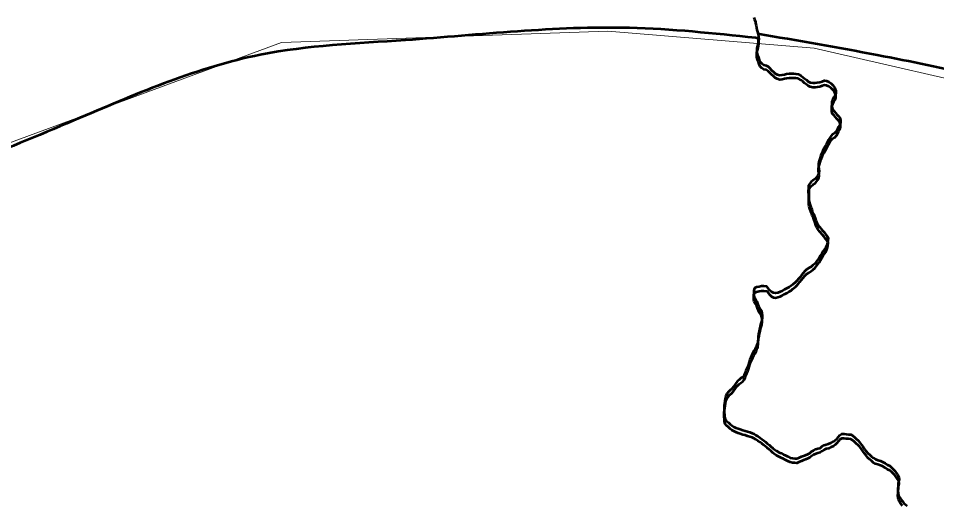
# Model space of a CAD drawing. Extents: x 553962 to 842807, y 8883888 to 9032388.
# Drawn here: x 813347 to 813880, y 9017786 to 9018068 of the extents above; entities that cross this region are included whole.
import ezdxf

# ---------------------------------------------------------------- set-up
doc = ezdxf.new("R2010")
doc.units = 0
doc.header["$LTSCALE"] = 150
doc.layers.add('60', color=7, linetype='Continuous', lineweight=53)

msp = doc.modelspace()

# ---------------------------------------------------------------- linework, layer by layer
at = {"layer": '60'}
for p, q in [((813776, 9018056.4), (813774.7, 9018056.5)), ((813756.4, 9017839.3), (813757.4, 9017846.1))]:
    msp.add_line(p, q, dxfattribs=at)
for points in [[(813773.5, 9018068.3), (813774, 9018067.2), (813774.5, 9018065.9), (813774.5, 9018065.1), (813774.9, 9018063.8), (813775.2, 9018062.5), (813775.4, 9018061.2), (813775.7, 9018060), (813776.1, 9018058.7), (813776.3, 9018057.2), (813776.4, 9018055.9), (813776.3, 9018054.6), (813776, 9018053.3), (813775.7, 9018052.1), (813775.4, 9018050.6), (813775.4, 9018049.3), (813775.4, 9018048), (813775.8, 9018046.6), (813776.2, 9018045.3), (813776.6, 9018043.7), (813777.3, 9018042.6), (813778.2, 9018041.6), (813779.4, 9018041), (813780.8, 9018040.6), (813781.9, 9018039.9), (813782.9, 9018038.9), (813783.9, 9018037.9), (813784.9, 9018036.9), (813786, 9018035.9), (813787.2, 9018035.3), (813788.7, 9018034.9), (813790, 9018035.1), (813791.3, 9018035.4), (813792.6, 9018035.7), (813794, 9018035.8), (813795.3, 9018035.8), (813796.6, 9018035.8), (813797.9, 9018035.7), (813799.3, 9018035.5), (813801, 9018034.6), (813802.1, 9018033.8), (813803, 9018033), (813804.1, 9018032.2), (813805.1, 9018031.3), (813806.3, 9018030.7), (813807.8, 9018030.5), (813809.1, 9018030.4), (813810.4, 9018030.6), (813811.8, 9018030.9), (813813.2, 9018031.3), (813814.5, 9018031.8), (813815.8, 9018031.6), (813817.1, 9018031), (813818.2, 9018030.2), (813819.2, 9018029.3), (813820, 9018028.4), (813820.4, 9018027.8)], [(813776, 9018059), (813776.1, 9018058.7), (813776.3, 9018057.2), (813776.4, 9018055.9), (813776.3, 9018054.6), (813776, 9018053.3), (813775.7, 9018052.1), (813775.4, 9018050.6), (813775.4, 9018049.3), (813775.4, 9018048), (813775.8, 9018046.6), (813776.2, 9018045.3), (813776.6, 9018043.7), (813777.3, 9018042.6), (813778.2, 9018041.6), (813779.4, 9018041), (813780.8, 9018040.6), (813781.9, 9018039.9), (813782.9, 9018038.9), (813783.9, 9018037.9), (813784.9, 9018036.9), (813786, 9018035.9), (813787.2, 9018035.3), (813788.7, 9018034.9), (813790, 9018035.1), (813791.3, 9018035.4), (813792.6, 9018035.7), (813794, 9018035.8), (813795.3, 9018035.8), (813796.6, 9018035.8), (813797.9, 9018035.7), (813799.3, 9018035.5), (813801, 9018034.6), (813802.1, 9018033.8), (813803, 9018033), (813804.1, 9018032.2), (813805.1, 9018031.3), (813806.3, 9018030.7), (813807.8, 9018030.5), (813809.1, 9018030.4), (813810.4, 9018030.6), (813811.8, 9018030.9), (813813.2, 9018031.3), (813814.5, 9018031.8), (813815.8, 9018031.6), (813817.1, 9018031), (813818.2, 9018030.2), (813819.2, 9018029.3), (813820, 9018028.4), (813820.4, 9018027.8)], [(813820.4, 9018025.2), (813820, 9018025.8), (813819.2, 9018026.7), (813818.2, 9018027.6), (813817.1, 9018028.4), (813815.8, 9018029), (813814.5, 9018029.2), (813813.2, 9018028.7), (813811.8, 9018028.2), (813810.4, 9018027.9), (813809.1, 9018027.8), (813807.8, 9018027.8), (813806.3, 9018028.1), (813805.1, 9018028.7), (813804.1, 9018029.5), (813803, 9018030.3), (813802.1, 9018031.2), (813801, 9018032), (813799.3, 9018032.9), (813797.9, 9018033.1), (813796.6, 9018033.1), (813795.3, 9018033.1), (813794, 9018033.1), (813792.6, 9018033), (813791.3, 9018032.8), (813790, 9018032.5), (813788.7, 9018032.3), (813787.2, 9018032.7), (813786, 9018033.3), (813784.9, 9018034.3), (813783.9, 9018035.3), (813782.9, 9018036.3), (813781.9, 9018037.3), (813780.8, 9018038), (813779.4, 9018038.3), (813778.2, 9018039), (813777.3, 9018040), (813776.6, 9018041.1), (813776.2, 9018042.7), (813775.8, 9018044), (813775.4, 9018045.4), (813775.4, 9018046.7), (813775.4, 9018048), (813775.7, 9018049.4), (813776, 9018050.7), (813776.3, 9018052), (813776.4, 9018053.2), (813776.3, 9018054.6), (813776.1, 9018056.1), (813776, 9018056.4)], [(813820.4, 9018027.8), (813821.2, 9018025.9), (813821.2, 9018024.5), (813820.8, 9018023.3), (813820, 9018022.2), (813819.4, 9018021), (813818.8, 9018019.5), (813818.8, 9018018.1), (813818.8, 9018016.5), (813819.3, 9018015.2), (813820.1, 9018014.1), (813821, 9018013.1), (813821.8, 9018012.2), (813822.7, 9018011.2), (813823.5, 9018010.2), (813823.9, 9018008.9), (813823.9, 9018007.4), (813823.4, 9018006.1), (813822.7, 9018004.9), (813822.2, 9018003.7), (813821.6, 9018002.5), (813820.5, 9018001.5), (813819.2, 9018000.7), (813818.4, 9017999.8), (813817.6, 9017998.6), (813816.9, 9017997.4), (813816.3, 9017996.2), (813815.7, 9017995), (813815, 9017993.8), (813814.3, 9017992.6), (813813.7, 9017991.3), (813813, 9017989.7), (813812.5, 9017988.4), (813812.1, 9017987.1), (813811.6, 9017985.8), (813811.2, 9017984.6), (813811.1, 9017983.3), (813811.1, 9017982), (813811.2, 9017980.6), (813811.4, 9017979.4), (813811.3, 9017978), (813810.7, 9017976.8), (813809.9, 9017975.8), (813809.1, 9017974.8), (813807.9, 9017973.9), (813806.8, 9017973.1), (813806, 9017972.1), (813805.3, 9017971), (813805.3, 9017969.7), (813805.4, 9017968.4), (813805.4, 9017966.9), (813805.4, 9017965.5), (813805.4, 9017964.3), (813805.4, 9017962.9), (813805.7, 9017961.5), (813806.1, 9017960.1), (813806.7, 9017958.5), (813807.2, 9017957.2), (813807.5, 9017955.9), (813808.1, 9017954.6), (813808.5, 9017953.5), (813809.1, 9017952.1), (813809.5, 9017950.6), (813810.1, 9017949.3), (813810.7, 9017948.2)], [(813820.4, 9018027.8), (813821.2, 9018025.9), (813821.2, 9018024.5), (813820.8, 9018023.3), (813820, 9018022.2), (813819.4, 9018021), (813818.8, 9018019.5), (813818.8, 9018018.1), (813818.8, 9018016.5), (813819.3, 9018015.2), (813820.1, 9018014.1), (813821, 9018013.1), (813821.8, 9018012.2), (813822.7, 9018011.2), (813823.5, 9018010.2), (813823.9, 9018008.9), (813823.9, 9018007.4), (813823.4, 9018006.1), (813822.7, 9018004.9), (813822.2, 9018003.7), (813821.6, 9018002.5), (813820.5, 9018001.5), (813819.2, 9018000.7), (813818.4, 9017999.8), (813817.6, 9017998.6), (813816.9, 9017997.4), (813816.3, 9017996.2), (813815.7, 9017995), (813815, 9017993.8), (813814.3, 9017992.6), (813813.7, 9017991.3), (813813, 9017989.7), (813812.5, 9017988.4), (813812.1, 9017987.1), (813811.6, 9017985.8), (813811.2, 9017984.6), (813811.1, 9017983.3), (813811.1, 9017982), (813811.2, 9017980.6), (813811.4, 9017979.4), (813811.3, 9017978), (813810.7, 9017976.8), (813809.9, 9017975.8), (813809.1, 9017974.8), (813807.9, 9017973.9), (813806.8, 9017973.1), (813806, 9017972.1), (813805.3, 9017971), (813805.3, 9017969.7), (813805.4, 9017968.4), (813805.4, 9017966.9), (813805.4, 9017965.5), (813805.4, 9017964.3), (813805.4, 9017962.9), (813805.7, 9017961.5), (813806.1, 9017960.1), (813806.7, 9017958.5), (813807.2, 9017957.2), (813807.5, 9017955.9), (813808.1, 9017954.6), (813808.5, 9017953.5), (813809.1, 9017952.1), (813809.5, 9017950.6), (813810.1, 9017949.3), (813810.7, 9017948.2)], [(813810.7, 9017945.6), (813810.1, 9017946.7), (813809.5, 9017948), (813809.1, 9017949.4), (813808.5, 9017950.8), (813808.1, 9017952), (813807.5, 9017953.3), (813807.2, 9017954.6), (813806.7, 9017955.9), (813806.1, 9017957.5), (813805.7, 9017958.8), (813805.4, 9017960.2), (813805.4, 9017961.7), (813805.4, 9017962.9), (813805.4, 9017964.3), (813805.4, 9017965.8), (813805.3, 9017967.1), (813805.3, 9017968.4), (813806, 9017969.5), (813806.8, 9017970.5), (813807.9, 9017971.3), (813809.1, 9017972.2), (813809.9, 9017973.2), (813810.7, 9017974.2), (813811.3, 9017975.4), (813811.4, 9017976.8), (813811.2, 9017978), (813811.1, 9017979.4), (813811.1, 9017980.7), (813811.2, 9017982), (813811.6, 9017983.2), (813812.1, 9017984.5), (813812.5, 9017985.8), (813813, 9017987.1), (813813.7, 9017988.7), (813814.3, 9017989.9), (813815, 9017991.1), (813815.7, 9017992.4), (813816.3, 9017993.6), (813816.9, 9017994.8), (813817.6, 9017996), (813818.4, 9017997.1), (813819.2, 9017998.1), (813820.5, 9017998.8), (813821.6, 9017999.9), (813822.2, 9018001), (813822.7, 9018002.3), (813823.4, 9018003.5), (813823.9, 9018004.8), (813823.9, 9018006.3), (813823.5, 9018007.5), (813822.7, 9018008.6), (813821.8, 9018009.6), (813821, 9018010.5), (813820.1, 9018011.5), (813819.3, 9018012.6), (813818.8, 9018013.9), (813818.8, 9018015.4), (813818.8, 9018016.9), (813819.4, 9018018.3), (813820, 9018019.6), (813820.8, 9018020.7), (813821.2, 9018021.8), (813821.2, 9018023.3), (813820.4, 9018025.2)], [(813810.7, 9017948.2), (813811.6, 9017947), (813812.4, 9017946.1), (813813.3, 9017945.1), (813814.3, 9017944), (813815.2, 9017942.8), (813816.2, 9017941.6), (813816.7, 9017940.3), (813816.6, 9017939), (813816.4, 9017937.7), (813816, 9017936.4), (813815.4, 9017935), (813814.6, 9017934), (813813.8, 9017932.9), (813813, 9017931.6), (813812.3, 9017930.3), (813811.5, 9017929), (813810.7, 9017928), (813809.8, 9017926.7), (813808.9, 9017925.6), (813807.9, 9017924.7), (813806.8, 9017923.9), (813805.6, 9017923.2), (813804.2, 9017922.3), (813803.2, 9017921.3), (813802.2, 9017920.1), (813801.3, 9017919), (813800.3, 9017917.7), (813799.5, 9017916.8), (813798.5, 9017915.8), (813797.7, 9017914.9), (813796.3, 9017913.6), (813795.2, 9017912.8), (813794.1, 9017912.1), (813793, 9017911.4), (813791.4, 9017910.6), (813790, 9017909.8)], [(813810.7, 9017948.2), (813811.6, 9017947), (813812.4, 9017946.1), (813813.3, 9017945.1), (813814.3, 9017944), (813815.2, 9017942.8), (813816.2, 9017941.6), (813816.7, 9017940.3), (813816.6, 9017939), (813816.4, 9017937.7), (813816, 9017936.4), (813815.4, 9017935), (813814.6, 9017934), (813813.8, 9017932.9), (813813, 9017931.6), (813812.3, 9017930.3), (813811.5, 9017929), (813810.7, 9017928), (813809.8, 9017926.7), (813808.9, 9017925.6), (813807.9, 9017924.7), (813806.8, 9017923.9), (813805.6, 9017923.2), (813804.2, 9017922.3), (813803.2, 9017921.3), (813802.2, 9017920.1), (813801.3, 9017919), (813800.3, 9017917.7), (813799.5, 9017916.8), (813798.5, 9017915.8), (813797.7, 9017914.9), (813796.3, 9017913.6), (813795.2, 9017912.8), (813794.1, 9017912.1), (813793, 9017911.4), (813791.4, 9017910.6), (813790, 9017909.8)], [(813790, 9017907.2), (813791.4, 9017908), (813793, 9017908.8), (813794.1, 9017909.5), (813795.2, 9017910.2), (813796.3, 9017911), (813797.7, 9017912.2), (813798.5, 9017913.1), (813799.5, 9017914.2), (813800.3, 9017915.1), (813801.3, 9017916.3), (813802.2, 9017917.4), (813803.2, 9017918.7), (813804.2, 9017919.6), (813805.6, 9017920.6), (813806.8, 9017921.3), (813807.9, 9017922.1), (813808.9, 9017923), (813809.8, 9017924.1), (813810.7, 9017925.3), (813811.5, 9017926.3), (813812.3, 9017927.7), (813813, 9017929), (813813.8, 9017930.3), (813814.6, 9017931.4), (813815.4, 9017932.4), (813816, 9017933.8), (813816.4, 9017935.1), (813816.6, 9017936.4), (813816.7, 9017937.7), (813816.2, 9017938.9), (813815.2, 9017940.1), (813814.3, 9017941.3), (813813.3, 9017942.5), (813812.4, 9017943.5), (813811.6, 9017944.4), (813810.7, 9017945.6)], [(813790, 9017909.8), (813788.8, 9017909.3), (813787.5, 9017908.8), (813786.1, 9017908.5), (813784.9, 9017908.7), (813783.8, 9017909.3), (813782.8, 9017910.2), (813781.9, 9017911.5), (813781.2, 9017912.5), (813779.4, 9017912.6), (813778, 9017912.6), (813776.6, 9017912.3), (813775.2, 9017912), (813774, 9017911.4), (813773.5, 9017910.2), (813773.5, 9017908.8), (813773.5, 9017907.5), (813773.8, 9017906.2), (813774.6, 9017905), (813775.3, 9017903.8), (813775.8, 9017902.5), (813776.3, 9017901.1), (813776.9, 9017899.8), (813777.8, 9017898.6), (813778.3, 9017897.2), (813778.5, 9017895.7), (813778.5, 9017894.3), (813778.3, 9017892.8), (813777.9, 9017891.6), (813777.4, 9017890.4), (813777.2, 9017889.1), (813776.9, 9017887.7), (813776.6, 9017886.3), (813776.3, 9017885), (813776.1, 9017883.5), (813776, 9017882), (813775.9, 9017879.6), (813775.9, 9017879.5), (813775.3, 9017878.7), (813775, 9017877.3), (813774.4, 9017876.2), (813773.6, 9017875.1), (813773, 9017874), (813772.4, 9017872.6), (813771.8, 9017871.3), (813771.3, 9017870), (813770.9, 9017868.5), (813770.5, 9017867.2), (813770.1, 9017866), (813769.5, 9017864.8), (813769, 9017863.5), (813768.6, 9017862.3), (813768, 9017861), (813767.2, 9017859.9), (813766.1, 9017859.2), (813765.1, 9017858.4), (813764.2, 9017857.5), (813763.3, 9017856.5), (813762.6, 9017855.4), (813761.8, 9017854.3), (813760.9, 9017853.2), (813759.7, 9017852.2), (813758.8, 9017851.3), (813758, 9017850.2), (813757.4, 9017848.8)], [(813790, 9017909.8), (813788.8, 9017909.3), (813787.5, 9017908.8), (813786.1, 9017908.5), (813784.9, 9017908.7), (813783.8, 9017909.3), (813782.8, 9017910.2), (813781.9, 9017911.5), (813781.2, 9017912.5), (813779.4, 9017912.6), (813778, 9017912.6), (813776.6, 9017912.3), (813775.2, 9017912), (813774, 9017911.4), (813773.5, 9017910.2), (813773.5, 9017908.8), (813773.5, 9017907.5), (813773.8, 9017906.2), (813774.6, 9017905), (813775.3, 9017903.8), (813775.8, 9017902.5), (813776.3, 9017901.1), (813776.9, 9017899.8), (813777.8, 9017898.6), (813778.3, 9017897.2), (813778.5, 9017895.7), (813778.5, 9017894.3), (813778.3, 9017892.8), (813777.9, 9017891.6), (813777.4, 9017890.4), (813777.2, 9017889.1), (813776.9, 9017887.7), (813776.6, 9017886.3), (813776.3, 9017885), (813776.1, 9017883.5), (813776, 9017882), (813775.9, 9017879.6), (813775.9, 9017879.5), (813775.3, 9017878.7), (813775, 9017877.3), (813774.4, 9017876.2), (813773.6, 9017875.1), (813773, 9017874), (813772.4, 9017872.6), (813771.8, 9017871.3), (813771.3, 9017870), (813770.9, 9017868.5), (813770.5, 9017867.2), (813770.1, 9017866), (813769.5, 9017864.8), (813769, 9017863.5), (813768.6, 9017862.3), (813768, 9017861), (813767.2, 9017859.9), (813766.1, 9017859.2), (813765.1, 9017858.4), (813764.2, 9017857.5), (813763.3, 9017856.5), (813762.6, 9017855.4), (813761.8, 9017854.3), (813760.9, 9017853.2), (813759.7, 9017852.2), (813758.8, 9017851.3), (813758, 9017850.2), (813757.4, 9017848.8)], [(813757.4, 9017846.1), (813758, 9017847.6), (813758.8, 9017848.7), (813759.7, 9017849.6), (813760.9, 9017850.6), (813761.8, 9017851.7), (813762.6, 9017852.8), (813763.3, 9017853.9), (813764.2, 9017854.8), (813765.1, 9017855.8), (813766.1, 9017856.6), (813767.2, 9017857.3), (813768, 9017858.4), (813768.6, 9017859.7), (813769, 9017860.9), (813769.5, 9017862.2), (813770.1, 9017863.4), (813770.5, 9017864.6), (813770.9, 9017865.9), (813771.3, 9017867.3), (813771.8, 9017868.7), (813772.4, 9017870), (813773, 9017871.3), (813773.6, 9017872.4), (813774.4, 9017873.6), (813775, 9017874.7), (813775.3, 9017876.1), (813775.9, 9017876.9), (813775.9, 9017877), (813776, 9017879.4), (813776.1, 9017880.8), (813776.3, 9017882.3), (813776.6, 9017883.7), (813776.9, 9017885.1), (813777.2, 9017886.5), (813777.4, 9017887.8), (813777.9, 9017889), (813778.3, 9017890.2), (813778.5, 9017891.7), (813778.5, 9017893.1), (813778.3, 9017894.6), (813777.8, 9017896), (813776.9, 9017897.2), (813776.3, 9017898.5), (813775.8, 9017899.9), (813775.3, 9017901.1), (813774.6, 9017902.4), (813773.8, 9017903.6), (813773.5, 9017904.9), (813773.5, 9017906.2), (813773.5, 9017907.6), (813774, 9017908.8), (813775.2, 9017909.3), (813776.6, 9017909.7), (813778, 9017910), (813779.4, 9017910), (813781.2, 9017909.8), (813781.9, 9017908.8), (813782.8, 9017907.6), (813783.8, 9017906.7), (813784.9, 9017906), (813786.1, 9017905.9), (813787.5, 9017906.2), (813788.8, 9017906.7), (813790, 9017907.2)], [(813757.4, 9017848.8), (813756.9, 9017847.3), (813756.7, 9017846.1), (813756.5, 9017844.7), (813756.4, 9017843.4), (813756.4, 9017842.1), (813756.4, 9017841.9)], [(813757.4, 9017848.8), (813756.9, 9017847.3), (813756.7, 9017846.1), (813756.5, 9017844.7), (813756.4, 9017843.4), (813756.4, 9017842.1), (813756.4, 9017841.9)], [(813756.4, 9017841.9), (813756.3, 9017840.7), (813756.4, 9017839.4), (813756.5, 9017838), (813756.6, 9017836.8), (813757, 9017835.5), (813757.8, 9017834.4), (813758.9, 9017833.6), (813759.8, 9017832.7), (813760.8, 9017831.8), (813762, 9017831.1), (813763.2, 9017830.5), (813764.5, 9017830.1), (813765.7, 9017829.7), (813767.2, 9017829.1), (813768.5, 9017828.8), (813769.9, 9017828.3), (813771.3, 9017827.9), (813772.6, 9017827.5), (813773.7, 9017827), (813774.8, 9017826.3), (813775.9, 9017825.6), (813777.2, 9017824.8), (813778.2, 9017824), (813779.4, 9017823.1), (813780.4, 9017822.3), (813781.4, 9017821.5), (813782.5, 9017820.6), (813783.5, 9017819.7), (813784.6, 9017818.8), (813785.6, 9017817.9), (813786.8, 9017817.1), (813788.2, 9017816.3), (813789.4, 9017815.8), (813790.7, 9017815.1), (813791.8, 9017814.6), (813793.3, 9017813.8), (813794.6, 9017813.2), (813796.1, 9017813), (813797.4, 9017812.8), (813798.6, 9017812.8), (813800, 9017813.3), (813801.2, 9017813.8), (813802.4, 9017814.3), (813803.6, 9017814.7), (813804.9, 9017815.3), (813806.1, 9017815.9), (813807.1, 9017816.7), (813808.2, 9017817.4), (813809.5, 9017818.1), (813810.8, 9017818.5), (813812.1, 9017818.8), (813813.1, 9017819.6), (813814.3, 9017820.4), (813815.5, 9017820.9), (813816.9, 9017821.2), (813818.2, 9017821.8), (813818.5, 9017821.8), (813819.7, 9017822.5), (813820.8, 9017823.3), (813821.7, 9017824.2), (813822.6, 9017825.3), (813823.5, 9017826.3), (813824.7, 9017827), (813825.9, 9017827)], [(813756.4, 9017841.9), (813756.3, 9017840.7), (813756.4, 9017839.4), (813756.5, 9017838), (813756.6, 9017836.8), (813757, 9017835.5), (813757.8, 9017834.4), (813758.9, 9017833.6), (813759.8, 9017832.7), (813760.8, 9017831.8), (813762, 9017831.1), (813763.2, 9017830.5), (813764.5, 9017830.1), (813765.7, 9017829.7), (813767.2, 9017829.1), (813768.5, 9017828.8), (813769.9, 9017828.3), (813771.3, 9017827.9), (813772.6, 9017827.5), (813773.7, 9017827), (813774.8, 9017826.3), (813775.9, 9017825.6), (813777.2, 9017824.8), (813778.2, 9017824), (813779.4, 9017823.1), (813780.4, 9017822.3), (813781.4, 9017821.5), (813782.5, 9017820.6), (813783.5, 9017819.7), (813784.6, 9017818.8), (813785.6, 9017817.9), (813786.8, 9017817.1), (813788.2, 9017816.3), (813789.4, 9017815.8), (813790.7, 9017815.1), (813791.8, 9017814.6), (813793.3, 9017813.8), (813794.6, 9017813.2), (813796.1, 9017813), (813797.4, 9017812.8), (813798.6, 9017812.8), (813800, 9017813.3), (813801.2, 9017813.8), (813802.4, 9017814.3), (813803.6, 9017814.7), (813804.9, 9017815.3), (813806.1, 9017815.9), (813807.1, 9017816.7), (813808.2, 9017817.4), (813809.5, 9017818.1), (813810.8, 9017818.5), (813812.1, 9017818.8), (813813.1, 9017819.6), (813814.3, 9017820.4), (813815.5, 9017820.9), (813816.9, 9017821.2), (813818.2, 9017821.8), (813818.5, 9017821.8), (813819.7, 9017822.5), (813820.8, 9017823.3), (813821.7, 9017824.2), (813822.6, 9017825.3), (813823.5, 9017826.3), (813824.7, 9017827), (813825.9, 9017827)], [(813825.9, 9017824.4), (813824.7, 9017824.4), (813823.5, 9017823.7), (813822.6, 9017822.7), (813821.7, 9017821.6), (813820.8, 9017820.7), (813819.7, 9017819.9), (813818.5, 9017819.2), (813818.2, 9017819.2), (813816.9, 9017818.6), (813815.5, 9017818.3), (813814.3, 9017817.8), (813813.1, 9017817), (813812.1, 9017816.2), (813810.8, 9017815.8), (813809.5, 9017815.5), (813808.2, 9017814.8), (813807.1, 9017814.1), (813806.1, 9017813.3), (813804.9, 9017812.7), (813803.6, 9017812.1), (813802.4, 9017811.7), (813801.2, 9017811.2), (813800, 9017810.7), (813798.6, 9017810.1), (813797.4, 9017810.2), (813796.1, 9017810.3), (813794.6, 9017810.6), (813793.3, 9017811.2), (813791.8, 9017812), (813790.7, 9017812.5), (813789.4, 9017813.2), (813788.2, 9017813.7), (813786.8, 9017814.5), (813785.6, 9017815.3), (813784.6, 9017816.1), (813783.5, 9017817.1), (813782.5, 9017818), (813781.4, 9017818.9), (813780.4, 9017819.7), (813779.4, 9017820.5), (813778.2, 9017821.4), (813777.2, 9017822.2), (813775.9, 9017823), (813774.8, 9017823.7), (813773.7, 9017824.3), (813772.6, 9017824.9), (813771.3, 9017825.3), (813769.9, 9017825.7), (813768.5, 9017826.2), (813767.2, 9017826.5), (813765.7, 9017827.1), (813764.5, 9017827.5), (813763.2, 9017827.9), (813762, 9017828.5), (813760.8, 9017829.2), (813759.8, 9017830), (813758.9, 9017830.9), (813757.8, 9017831.8), (813757, 9017832.9), (813756.6, 9017834.1), (813756.5, 9017835.4), (813756.4, 9017836.8), (813756.3, 9017838.1), (813756.4, 9017839.3)], [(813825.9, 9017827), (813827.2, 9017826.8), (813828.5, 9017826.7), (813829.8, 9017826.6), (813830.9, 9017826), (813832, 9017825), (813832.9, 9017824.2), (813834.1, 9017823.1), (813834.9, 9017822.2), (813836.1, 9017820.7), (813836.9, 9017819.6), (813837.8, 9017818.2), (813838.7, 9017817), (813839.8, 9017815.8), (813840.8, 9017814.8), (813841.8, 9017813.9), (813842.9, 9017813.1), (813844.2, 9017812.3), (813845.6, 9017811.8), (813847, 9017811.3), (813848.3, 9017810.8), (813849.7, 9017810)], [(813825.9, 9017827), (813827.2, 9017826.8), (813828.5, 9017826.7), (813829.8, 9017826.6), (813830.9, 9017826), (813832, 9017825), (813832.9, 9017824.2), (813834.1, 9017823.1), (813834.9, 9017822.2), (813836.1, 9017820.7), (813836.9, 9017819.6), (813837.8, 9017818.2), (813838.7, 9017817), (813839.8, 9017815.8), (813840.8, 9017814.8), (813841.8, 9017813.9), (813842.9, 9017813.1), (813844.2, 9017812.3), (813845.6, 9017811.8), (813847, 9017811.3), (813848.3, 9017810.8), (813849.7, 9017810)], [(813849.7, 9017807.4), (813848.3, 9017808.2), (813847, 9017808.7), (813845.6, 9017809.2), (813844.2, 9017809.7), (813842.9, 9017810.5), (813841.8, 9017811.3), (813840.8, 9017812.2), (813839.8, 9017813.2), (813838.7, 9017814.4), (813837.8, 9017815.6), (813836.9, 9017817), (813836.1, 9017818.1), (813834.9, 9017819.6), (813834.1, 9017820.5), (813832.9, 9017821.5), (813832, 9017822.4), (813830.9, 9017823.4), (813829.8, 9017824), (813828.5, 9017824.1), (813827.2, 9017824.2), (813825.9, 9017824.4)], [(813849.7, 9017810), (813851.2, 9017809), (813852.4, 9017808.4), (813853.4, 9017807.6), (813854.4, 9017806.6), (813855.3, 9017805.6), (813856.1, 9017804.5), (813856.9, 9017803.4), (813857.6, 9017801.9), (813857.8, 9017800.6), (813857.5, 9017799.3), (813857.3, 9017798.1), (813857.3, 9017796.8), (813857.3, 9017795.3), (813857.2, 9017793.9), (813857.3, 9017792.7), (813857.5, 9017791.4), (813858.2, 9017790.2), (813858.9, 9017789.1), (813859.8, 9017788), (813860.6, 9017786.9), (813861.6, 9017786), (813862.6, 9017785.3)], [(813849.7, 9017810), (813851.2, 9017809), (813852.4, 9017808.4), (813853.4, 9017807.6), (813854.4, 9017806.6), (813855.3, 9017805.6), (813856.1, 9017804.5), (813856.9, 9017803.4), (813857.6, 9017801.9), (813857.8, 9017800.6), (813857.5, 9017799.3), (813857.3, 9017798.1), (813857.3, 9017796.8), (813857.3, 9017795.3), (813857.2, 9017793.9), (813857.3, 9017792.7), (813857.5, 9017791.4), (813858.2, 9017790.2), (813858.9, 9017789.1), (813859.8, 9017788), (813860.6, 9017786.9), (813861.6, 9017786), (813862.6, 9017785.3)], [(813859.8, 9017785.3), (813858.9, 9017786.5), (813858.2, 9017787.6), (813857.5, 9017788.8), (813857.3, 9017790), (813857.2, 9017791.3), (813857.3, 9017792.7), (813857.3, 9017794.2), (813857.3, 9017795.5), (813857.5, 9017796.7), (813857.8, 9017798), (813857.6, 9017799.3), (813856.9, 9017800.7), (813856.1, 9017801.9), (813855.3, 9017803), (813854.4, 9017804), (813853.4, 9017805), (813852.4, 9017805.8), (813851.2, 9017806.4), (813849.7, 9017807.4)]]:
    msp.add_lwpolyline(points, dxfattribs=at)
at = {"layer": '60', "lineweight": 13}
msp.add_lwpolyline([(813266.8, 9017968), (813499.6, 9018053.8), (813688.9, 9018060.5), (813808.5, 9018050.5), (813924.8, 9018023.9), (814021.1, 9017990.7), (814107.5, 9017954.1), (814234.6, 9017880.2), (814256.2, 9017873.5)], dxfattribs=at)
at = {"layer": '60'}
for points in [[(813774.7, 9018056.5), (813701.4, 9018062.3), (813571.5, 9018055.2), (813487.3, 9018046.7), (813382.7, 9018010.2), (813257.6, 9017964.9), (813104.7, 9017945.2), (812936.6, 9017935.7), (812670.2, 9017896.1), (812532.1, 9017835.7), (812524.7, 9017840.8), (812522.1, 9017839.5)], [(814277.4, 9017877.1), (814245.4, 9017875.7), (814189.5, 9017904), (814030.8, 9017989.8), (813959.6, 9018018.1), (813845.2, 9018046.5), (813775.7, 9018058.9)]]:
    msp.add_spline(points, degree=3, dxfattribs=at)

doc.saveas('drawing.dxf')
